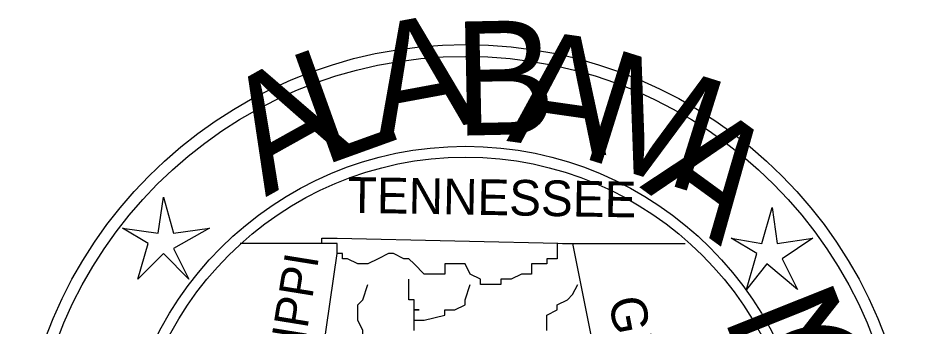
# Model space of a CAD drawing. Extents: x 2193008 to 2198143, y 1236112 to 1237864.
# Drawn here: x 2196750.64 to 2196759.84, y 1237129.76 to 1237132.92 of the extents above; entities that cross this region are included whole.
import ezdxf

# ---------------------------------------------------------------- set-up
doc = ezdxf.new("R2010")
doc.units = 0
doc.layers.add('great seal', color=7, linetype='Continuous')

msp = doc.modelspace()

# ---------------------------------------------------------------- linework, layer by layer
at = {"layer": 'great seal'}
for p, q in [((2196753.926, 1237130.6045), (2196752.9275, 1237130.6045)), ((2196753.926, 1237130.6045), (2196752.9275, 1237130.6045)), ((2196753.926, 1237130.6045), (2196752.9275, 1237130.6045)), ((2196756.2383, 1237130.6045), (2196757.4996, 1237130.6045)), ((2196756.2383, 1237130.6045), (2196757.4996, 1237130.6045)), ((2196756.2383, 1237130.6045), (2196757.4996, 1237130.6045))]:
    msp.add_line(p, q, dxfattribs=at)
for points in [[(2196752.1392, 1237131.0774), (2196752.2443, 1237130.7096), (2196752.6121, 1237130.7621), (2196752.2443, 1237130.5519), (2196752.4019, 1237130.2366), (2196752.1392, 1237130.4994), (2196751.8764, 1237130.2366), (2196751.9815, 1237130.6045), (2196751.7188, 1237130.7621), (2196752.0866, 1237130.7096)], [(2196752.1392, 1237131.0774), (2196752.2443, 1237130.7096), (2196752.6121, 1237130.7621), (2196752.2443, 1237130.5519), (2196752.4019, 1237130.2366), (2196752.1392, 1237130.4994), (2196751.8764, 1237130.2366), (2196751.9815, 1237130.6045), (2196751.7188, 1237130.7621), (2196752.0866, 1237130.7096)], [(2196752.1392, 1237131.0774), (2196752.2443, 1237130.7096), (2196752.6121, 1237130.7621), (2196752.2443, 1237130.5519), (2196752.4019, 1237130.2366), (2196752.1392, 1237130.4994), (2196751.8764, 1237130.2366), (2196751.9815, 1237130.6045), (2196751.7188, 1237130.7621), (2196752.0866, 1237130.7096)], [(2196758.3929, 1237130.9723), (2196758.4455, 1237130.6045), (2196758.8134, 1237130.657), (2196758.4981, 1237130.4468), (2196758.6557, 1237130.1315), (2196758.3404, 1237130.3942), (2196758.1302, 1237130.1315), (2196758.2353, 1237130.4994), (2196757.9725, 1237130.657), (2196758.2878, 1237130.6045)], [(2196758.3929, 1237130.9723), (2196758.4455, 1237130.6045), (2196758.8134, 1237130.657), (2196758.4981, 1237130.4468), (2196758.6557, 1237130.1315), (2196758.3404, 1237130.3942), (2196758.1302, 1237130.1315), (2196758.2353, 1237130.4994), (2196757.9725, 1237130.657), (2196758.2878, 1237130.6045)], [(2196758.3929, 1237130.9723), (2196758.4455, 1237130.6045), (2196758.8134, 1237130.657), (2196758.4981, 1237130.4468), (2196758.6557, 1237130.1315), (2196758.3404, 1237130.3942), (2196758.1302, 1237130.1315), (2196758.2353, 1237130.4994), (2196757.9725, 1237130.657), (2196758.2878, 1237130.6045)]]:
    msp.add_lwpolyline(points, close=True, dxfattribs=at)
for points in [[(2196753.453, 1237127.2411), (2196753.926, 1237130.4994), (2196753.926, 1237130.6045), (2196753.926, 1237130.6045), (2196753.926, 1237130.6045), (2196753.7683, 1237130.6045), (2196753.7683, 1237130.657), (2196753.926, 1237130.657), (2196756.3434, 1237130.6045), (2196756.8164, 1237128.2396)], [(2196753.453, 1237127.2411), (2196753.926, 1237130.4994), (2196753.926, 1237130.6045), (2196753.926, 1237130.6045), (2196753.926, 1237130.6045), (2196753.7683, 1237130.6045), (2196753.7683, 1237130.657), (2196753.926, 1237130.657), (2196756.3434, 1237130.6045), (2196756.8164, 1237128.2396)], [(2196753.453, 1237127.2411), (2196753.926, 1237130.4994), (2196753.926, 1237130.6045), (2196753.926, 1237130.6045), (2196753.926, 1237130.6045), (2196753.7683, 1237130.6045), (2196753.7683, 1237130.657), (2196753.926, 1237130.657), (2196756.3434, 1237130.6045), (2196756.8164, 1237128.2396)], [(2196756.1857, 1237130.6045), (2196756.1857, 1237130.6045), (2196756.1857, 1237130.6045), (2196756.1857, 1237130.4994), (2196756.1857, 1237130.4468), (2196756.1857, 1237130.4468), (2196756.0806, 1237130.4468), (2196756.0806, 1237130.4468), (2196756.0806, 1237130.3942), (2196755.923, 1237130.3942), (2196755.923, 1237130.2891), (2196755.8179, 1237130.2891), (2196755.7128, 1237130.2366), (2196755.6602, 1237130.2366), (2196755.6077, 1237130.2366), (2196755.6077, 1237130.184), (2196755.5551, 1237130.184), (2196755.5551, 1237130.184), (2196755.3974, 1237130.184), (2196755.3974, 1237130.184), (2196755.3974, 1237130.2366), (2196755.2923, 1237130.2891), (2196755.2398, 1237130.3942), (2196755.2398, 1237130.3942), (2196755.1347, 1237130.3942), (2196755.0296, 1237130.3942), (2196755.0296, 1237130.2891), (2196754.8194, 1237130.2891), (2196754.7143, 1237130.3942), (2196754.6617, 1237130.4468), (2196754.6092, 1237130.4468), (2196754.504, 1237130.4994), (2196754.4515, 1237130.4994), (2196754.3464, 1237130.4468), (2196754.3464, 1237130.4468), (2196754.2413, 1237130.3942), (2196754.1887, 1237130.3942), (2196754.1362, 1237130.3942), (2196754.0311, 1237130.4468), (2196754.0311, 1237130.4468), (2196754.0311, 1237130.4468), (2196753.9785, 1237130.4468), (2196753.9785, 1237130.4468), (2196753.9785, 1237130.4468), (2196753.9785, 1237130.4994), (2196753.926, 1237130.4994), (2196753.926, 1237130.6045), (2196753.926, 1237130.6045), (2196753.926, 1237130.6045)], [(2196756.1857, 1237130.6045), (2196756.1857, 1237130.6045), (2196756.1857, 1237130.6045), (2196756.1857, 1237130.4994), (2196756.1857, 1237130.4468), (2196756.1857, 1237130.4468), (2196756.0806, 1237130.4468), (2196756.0806, 1237130.4468), (2196756.0806, 1237130.3942), (2196755.923, 1237130.3942), (2196755.923, 1237130.2891), (2196755.8179, 1237130.2891), (2196755.7128, 1237130.2366), (2196755.6602, 1237130.2366), (2196755.6077, 1237130.2366), (2196755.6077, 1237130.184), (2196755.5551, 1237130.184), (2196755.5551, 1237130.184), (2196755.3974, 1237130.184), (2196755.3974, 1237130.184), (2196755.3974, 1237130.2366), (2196755.2923, 1237130.2891), (2196755.2398, 1237130.3942), (2196755.2398, 1237130.3942), (2196755.1347, 1237130.3942), (2196755.0296, 1237130.3942), (2196755.0296, 1237130.2891), (2196754.8194, 1237130.2891), (2196754.7143, 1237130.3942), (2196754.6617, 1237130.4468), (2196754.6092, 1237130.4468), (2196754.504, 1237130.4994), (2196754.4515, 1237130.4994), (2196754.3464, 1237130.4468), (2196754.3464, 1237130.4468), (2196754.2413, 1237130.3942), (2196754.1887, 1237130.3942), (2196754.1362, 1237130.3942), (2196754.0311, 1237130.4468), (2196754.0311, 1237130.4468), (2196754.0311, 1237130.4468), (2196753.9785, 1237130.4468), (2196753.9785, 1237130.4468), (2196753.9785, 1237130.4468), (2196753.9785, 1237130.4994), (2196753.926, 1237130.4994), (2196753.926, 1237130.6045), (2196753.926, 1237130.6045), (2196753.926, 1237130.6045)], [(2196756.1857, 1237130.6045), (2196756.1857, 1237130.6045), (2196756.1857, 1237130.6045), (2196756.1857, 1237130.4994), (2196756.1857, 1237130.4468), (2196756.1857, 1237130.4468), (2196756.0806, 1237130.4468), (2196756.0806, 1237130.4468), (2196756.0806, 1237130.3942), (2196755.923, 1237130.3942), (2196755.923, 1237130.2891), (2196755.8179, 1237130.2891), (2196755.7128, 1237130.2366), (2196755.6602, 1237130.2366), (2196755.6077, 1237130.2366), (2196755.6077, 1237130.184), (2196755.5551, 1237130.184), (2196755.5551, 1237130.184), (2196755.3974, 1237130.184), (2196755.3974, 1237130.184), (2196755.3974, 1237130.2366), (2196755.2923, 1237130.2891), (2196755.2398, 1237130.3942), (2196755.2398, 1237130.3942), (2196755.1347, 1237130.3942), (2196755.0296, 1237130.3942), (2196755.0296, 1237130.2891), (2196754.8194, 1237130.2891), (2196754.7143, 1237130.3942), (2196754.6617, 1237130.4468), (2196754.6092, 1237130.4468), (2196754.504, 1237130.4994), (2196754.4515, 1237130.4994), (2196754.3464, 1237130.4468), (2196754.3464, 1237130.4468), (2196754.2413, 1237130.3942), (2196754.1887, 1237130.3942), (2196754.1362, 1237130.3942), (2196754.0311, 1237130.4468), (2196754.0311, 1237130.4468), (2196754.0311, 1237130.4468), (2196753.9785, 1237130.4468), (2196753.9785, 1237130.4468), (2196753.9785, 1237130.4468), (2196753.9785, 1237130.4994), (2196753.926, 1237130.4994), (2196753.926, 1237130.6045), (2196753.926, 1237130.6045), (2196753.926, 1237130.6045)], [(2196754.7143, 1237129.8162), (2196754.7143, 1237129.8687), (2196754.7143, 1237129.9213), (2196754.7668, 1237129.9213), (2196754.7143, 1237129.9213), (2196754.7143, 1237129.9738), (2196754.7143, 1237130.0264), (2196754.6617, 1237130.0264), (2196754.6617, 1237130.0789), (2196754.6617, 1237130.184), (2196754.6617, 1237130.2366)], [(2196754.7143, 1237129.8162), (2196754.7143, 1237129.8687), (2196754.7143, 1237129.9213), (2196754.7668, 1237129.9213), (2196754.7143, 1237129.9213), (2196754.7143, 1237129.9738), (2196754.7143, 1237130.0264), (2196754.6617, 1237130.0264), (2196754.6617, 1237130.0789), (2196754.6617, 1237130.184), (2196754.6617, 1237130.2366)], [(2196754.7143, 1237129.8162), (2196754.7143, 1237129.8687), (2196754.7143, 1237129.9213), (2196754.7668, 1237129.9213), (2196754.7143, 1237129.9213), (2196754.7143, 1237129.9738), (2196754.7143, 1237130.0264), (2196754.6617, 1237130.0264), (2196754.6617, 1237130.0789), (2196754.6617, 1237130.184), (2196754.6617, 1237130.2366)], [(2196753.926, 1237128.7651), (2196753.926, 1237128.8702), (2196753.926, 1237128.9228), (2196753.926, 1237129.0279), (2196753.9785, 1237129.0279), (2196754.0311, 1237129.133), (2196754.1362, 1237129.133), (2196754.1887, 1237129.2381), (2196754.1887, 1237129.4483), (2196754.1887, 1237129.5534), (2196754.1887, 1237129.606), (2196754.1887, 1237129.7111), (2196754.1362, 1237129.8162), (2196754.1362, 1237129.9213), (2196754.1362, 1237129.9738), (2196754.1887, 1237130.0264), (2196754.2413, 1237130.184)], [(2196753.926, 1237128.7651), (2196753.926, 1237128.8702), (2196753.926, 1237128.9228), (2196753.926, 1237129.0279), (2196753.9785, 1237129.0279), (2196754.0311, 1237129.133), (2196754.1362, 1237129.133), (2196754.1887, 1237129.2381), (2196754.1887, 1237129.4483), (2196754.1887, 1237129.5534), (2196754.1887, 1237129.606), (2196754.1887, 1237129.7111), (2196754.1362, 1237129.8162), (2196754.1362, 1237129.9213), (2196754.1362, 1237129.9738), (2196754.1887, 1237130.0264), (2196754.2413, 1237130.184)], [(2196753.926, 1237128.7651), (2196753.926, 1237128.8702), (2196753.926, 1237128.9228), (2196753.926, 1237129.0279), (2196753.9785, 1237129.0279), (2196754.0311, 1237129.133), (2196754.1362, 1237129.133), (2196754.1887, 1237129.2381), (2196754.1887, 1237129.4483), (2196754.1887, 1237129.5534), (2196754.1887, 1237129.606), (2196754.1887, 1237129.7111), (2196754.1362, 1237129.8162), (2196754.1362, 1237129.9213), (2196754.1362, 1237129.9738), (2196754.1887, 1237130.0264), (2196754.2413, 1237130.184)], [(2196754.7143, 1237129.7111), (2196754.7143, 1237129.8162), (2196754.7668, 1237129.8162), (2196754.8194, 1237129.8162), (2196754.8194, 1237129.8162), (2196755.0296, 1237129.8687), (2196755.0296, 1237129.9213), (2196755.1347, 1237129.9213), (2196755.2398, 1237129.9738), (2196755.2398, 1237130.0264), (2196755.2923, 1237130.184)], [(2196754.7143, 1237129.7111), (2196754.7143, 1237129.8162), (2196754.7668, 1237129.8162), (2196754.8194, 1237129.8162), (2196754.8194, 1237129.8162), (2196755.0296, 1237129.8687), (2196755.0296, 1237129.9213), (2196755.1347, 1237129.9213), (2196755.2398, 1237129.9738), (2196755.2398, 1237130.0264), (2196755.2923, 1237130.184)], [(2196754.7143, 1237129.7111), (2196754.7143, 1237129.8162), (2196754.7668, 1237129.8162), (2196754.8194, 1237129.8162), (2196754.8194, 1237129.8162), (2196755.0296, 1237129.8687), (2196755.0296, 1237129.9213), (2196755.1347, 1237129.9213), (2196755.2398, 1237129.9738), (2196755.2398, 1237130.0264), (2196755.2923, 1237130.184)], [(2196756.0806, 1237129.7111), (2196756.0806, 1237129.8162), (2196756.0806, 1237129.8687), (2196756.1857, 1237129.9213), (2196756.1857, 1237129.9738), (2196756.2908, 1237130.0264), (2196756.3434, 1237130.0789), (2196756.3959, 1237130.184)], [(2196756.0806, 1237129.7111), (2196756.0806, 1237129.8162), (2196756.0806, 1237129.8687), (2196756.1857, 1237129.9213), (2196756.1857, 1237129.9738), (2196756.2908, 1237130.0264), (2196756.3434, 1237130.0789), (2196756.3959, 1237130.184)], [(2196756.0806, 1237129.7111), (2196756.0806, 1237129.8162), (2196756.0806, 1237129.8687), (2196756.1857, 1237129.9213), (2196756.1857, 1237129.9738), (2196756.2908, 1237130.0264), (2196756.3434, 1237130.0789), (2196756.3959, 1237130.184)]]:
    msp.add_lwpolyline(points, dxfattribs=at)
for radius in [4.5988, 4.5988, 4.5988, 4.4778, 4.4778, 4.4778, 3.5557, 3.5557, 3.5557, 3.4444, 3.4444, 3.4444]:
    msp.add_circle((2196755.2433, 1237128.0451), radius, dxfattribs=at)

# ---------------------------------------------------------------- texts
for s, height, rotation, p in [('A', 1.1701, 10.49715, (2196754.3464, 1237131.6555)), ('A', 1.1701, 10.49715, (2196754.3464, 1237131.6555)), ('A', 1.1701, 10.49715, (2196754.3464, 1237131.6555)), ('B', 1.1695, 1.19546, (2196755.1347, 1237131.7081)), ('B', 1.1695, 1.19546, (2196755.1347, 1237131.7081)), ('B', 1.1695, 1.19546, (2196755.1347, 1237131.7081)), ('A', 1.1695, 351.89377, (2196755.6602, 1237131.6555)), ('A', 1.1695, 351.89377, (2196755.6602, 1237131.6555)), ('A', 1.1695, 351.89377, (2196755.6602, 1237131.6555)), ('L', 1.1701, 19.79884, (2196753.7683, 1237131.3927)), ('L', 1.1701, 19.79884, (2196753.7683, 1237131.3927)), ('L', 1.1701, 19.79884, (2196753.7683, 1237131.3927)), ('M', 1.1701, 342.59208, (2196756.3959, 1237131.4979)), ('A', 1.1701, 29.10054, (2196753.1902, 1237131.0774)), ('A', 1.1701, 29.10054, (2196753.1902, 1237131.0774)), ('A', 1.1701, 29.10054, (2196753.1902, 1237131.0774)), ('A', 1.1695, 323.98869, (2196757.0266, 1237131.1825)), ('A', 1.1695, 323.98869, (2196757.0266, 1237131.1825)), ('A', 1.1695, 323.98869, (2196757.0266, 1237131.1825)), ('TENNESSEE', 0.36608, 359.04098, (2196754.0311, 1237130.9198)), ('TENNESSEE', 0.36608, 359.04098, (2196754.0311, 1237130.9198)), ('TENNESSEE', 0.36608, 359.04098, (2196754.0311, 1237130.9198)), ('MISSISSIPPI', 0.350947, 80.85313, (2196753.2953, 1237127.7141)), ('MISSISSIPPI', 0.350947, 80.85313, (2196753.2953, 1237127.7141)), ('MISSISSIPPI', 0.350947, 80.85313, (2196753.2953, 1237127.7141)), ('N', 1.1701, 111.72097, (2196759.3914, 1237129.2381)), ('N', 1.1701, 111.72097, (2196759.3914, 1237129.2381)), ('N', 1.1701, 111.72097, (2196759.3914, 1237129.2381)), ('GEORGIA', 0.36892, 280.92962, (2196756.7113, 1237130.0264)), ('GEORGIA', 0.36892, 280.92962, (2196756.7113, 1237130.0264)), ('GEORGIA', 0.36892, 280.92962, (2196756.7113, 1237130.0264)), ('O', 1.1701, 103.43258, (2196759.5491, 1237128.7651)), ('O', 1.1701, 103.43258, (2196759.5491, 1237128.7651)), ('O', 1.1701, 103.43258, (2196759.5491, 1237128.7651))]:
    msp.add_text(s, height=height, rotation=rotation, dxfattribs=at).set_placement(p)

doc.saveas('drawing.dxf')
